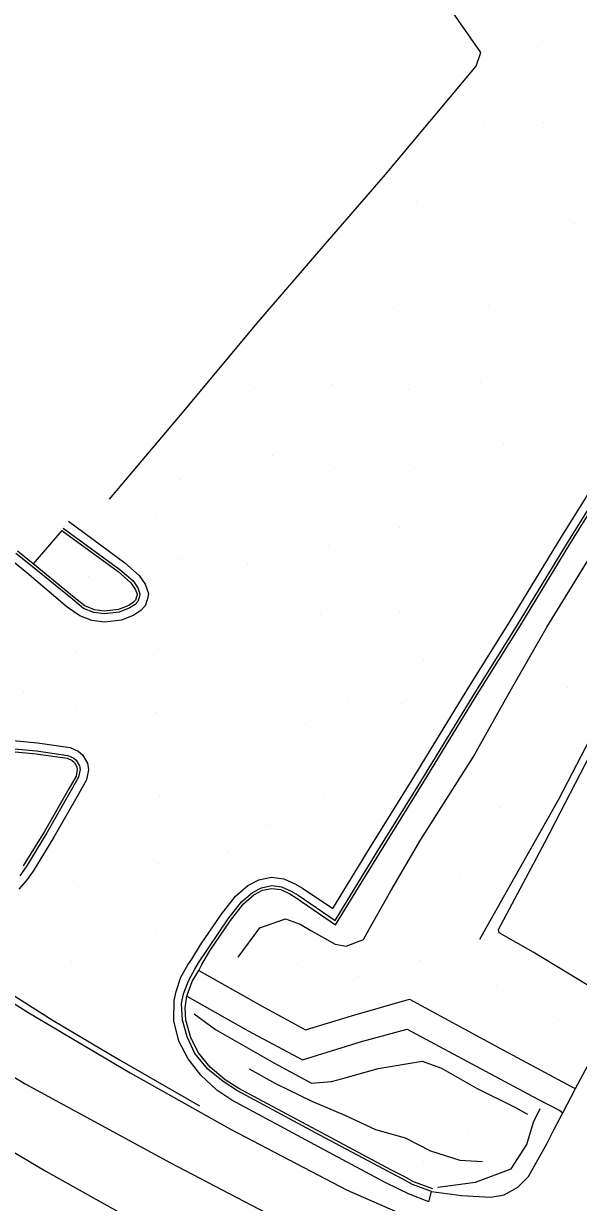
# Model space of a CAD drawing. Extents: x 1497074 to 1501343, y 481943 to 486114.
# Drawn here: x 1498037 to 1498138.1, y 483651.9 to 483866.3 of the extents above; entities that cross this region are included whole.
import ezdxf

# ---------------------------------------------------------------- set-up
doc = ezdxf.new("R2010")
doc.units = 0
doc.layers.add('PH Exist DTM Breakline', color=7, linetype='Continuous')
doc.layers.add('PH Exist DTM Point', color=7, linetype='Continuous')

msp = doc.modelspace()

# ---------------------------------------------------------------- linework, layer by layer
at = {"layer": 'PH Exist DTM Breakline'}
for points in [[(1498052.7, 483779.75), (1498065.23, 483794.66), (1498079.87, 483812.16), (1498091.56, 483825.71), (1498102.94, 483838.81), (1498119.45, 483858.51), (1498120.28, 483861.01), (1498114.41, 483869.43)], [(1498120.12, 483699.74), (1498126.54, 483711.14), (1498134.49, 483725.24), (1498143.5, 483742.59), (1498150.82, 483756.95), (1498158.51, 483771.69), (1498169.62, 483792.48), (1498181.2, 483815.24), (1498191.34, 483835.28), (1498200.91, 483852.97), (1498207.43, 483864.93), (1498209, 483866.16), (1498211.58, 483865.55), (1498214.13, 483865.18)], [(1498145.6, 483687.75), (1498139.8, 483691.34), (1498129.8, 483697.4), (1498123.61, 483700.89), (1498123.52, 483701.52), (1498131.92, 483717.34), (1498141.22, 483735.3), (1498154.87, 483761.68), (1498167.7, 483785.43), (1498179.28, 483808.1), (1498190.24, 483829.46), (1498203.75, 483855.25), (1498208.06, 483863.39), (1498209.38, 483863.47), (1498221.35, 483858.01), (1498224.84, 483858.03), (1498230.98, 483860.15), (1498235.51, 483861.66), (1498239.43, 483860.9)], [(1497853.53, 483793.73), (1497873.22, 483776.6), (1497899.91, 483754.32), (1497927.13, 483733.34), (1497950.22, 483716.65), (1497981.7, 483695.07), (1497992.49, 483687.56), (1498016.02, 483672.42), (1498040.95, 483657.63), (1498062.98, 483645.3), (1498094.13, 483628.89), (1498115.38, 483618.01), (1498150.17, 483600.33), (1498195.65, 483577.17), (1498221.4, 483564.22), (1498295.13, 483528.13), (1498306.81, 483522.38)], [(1498067.65, 483696.13), (1498069.24, 483698.71), (1498073.1, 483704.31), (1498075.62, 483707.59), (1498077.86, 483709.51), (1498079.86, 483710.55), (1498082.16, 483711.01), (1498084.43, 483710.71), (1498086.43, 483709.82), (1498087.79, 483709.06), (1498093.33, 483705.35), (1498099.99, 483716.23), (1498108.1, 483729.24), (1498117.61, 483744.8), (1498125.68, 483757.7), (1498134.98, 483772.95), (1498144.98, 483788.93)], [(1498068.9, 483695.48), (1498070.5, 483697.89), (1498074.31, 483703.43), (1498076.71, 483706.55), (1498078.7, 483708.26), (1498080.36, 483709.12), (1498082.21, 483709.49), (1498084.02, 483709.25), (1498085.76, 483708.48), (1498087, 483707.78), (1498093.74, 483703.15), (1498101.26, 483715.44), (1498109.38, 483728.45), (1498118.89, 483744.01), (1498126.96, 483756.91), (1498136.26, 483772.16), (1498146.26, 483788.15)], [(1498069.49, 483695.16), (1498070.92, 483697.61), (1498074.71, 483703.14), (1498077.08, 483706.21), (1498078.98, 483707.84), (1498080.53, 483708.64), (1498082.23, 483708.99), (1498083.89, 483708.77), (1498085.53, 483708.03), (1498086.69, 483707.26), (1498093.82, 483702.38), (1498101.69, 483715.18), (1498109.81, 483728.19), (1498119.31, 483743.75), (1498127.38, 483756.65), (1498136.68, 483771.9), (1498146.68, 483787.88)], [(1497901.77, 483783.37), (1497926.55, 483763.81), (1497947.89, 483747.58), (1497973.7, 483728.81), (1498002.83, 483708.84), (1498019.86, 483697.73), (1498037.97, 483686.38), (1498056.42, 483675.42), (1498074.68, 483665.18), (1498095.93, 483654.12), (1498104.69, 483650.3), (1498109.57, 483648.4)], [(1498045.22, 483775.77), (1498055.48, 483768.17), (1498058.1, 483765.91), (1498059.16, 483764.32), (1498059.8, 483762.64), (1498059.57, 483761.66), (1498059.16, 483760.37), (1498058.36, 483759.51), (1498057.1, 483758.66), (1498054.84, 483757.77), (1498051.77, 483757.38), (1498049.46, 483757.7), (1498047.27, 483758.57), (1498044.97, 483760.13), (1498037.63, 483766.4), (1498034.7, 483768.75)], [(1498044.26, 483774.48), (1498054.54, 483766.99), (1498056.96, 483764.91), (1498057.81, 483763.63), (1498058.23, 483762.54), (1498058.12, 483762.06), (1498057.83, 483761.14), (1498057.38, 483760.65), (1498056.4, 483760), (1498054.46, 483759.23), (1498051.78, 483758.9), (1498049.84, 483759.17), (1498047.97, 483759.9), (1498045.99, 483761.52), (1498038.58, 483767.56), (1498035.65, 483769.91)], [(1498043.98, 483774.08), (1498054.23, 483766.6), (1498056.58, 483764.58), (1498057.37, 483763.4), (1498057.71, 483762.5), (1498057.64, 483762.19), (1498057.39, 483761.4), (1498057.05, 483761.04), (1498056.17, 483760.44), (1498054.34, 483759.72), (1498051.79, 483759.4), (1498049.97, 483759.65), (1498048.21, 483760.35), (1498046.27, 483761.88), (1498038.81, 483767.99), (1498035.96, 483770.3)], [(1498043.98, 483774.08), (1498038.81, 483767.99)], [(1498076.11, 483696.47), (1498080.03, 483701.82), (1498084.74, 483703.44), (1498087.38, 483702.46), (1498089.34, 483701.35), (1498093.79, 483698.85), (1498095.77, 483698.49), (1498098.9, 483699.71), (1498099.96, 483701.59), (1498103.89, 483708.57), (1498109.39, 483717.9), (1498118.87, 483732.83), (1498125.41, 483744.43), (1498132.33, 483756.47), (1498139.9, 483768.79)], [(1497914.17, 483758.31), (1497938.38, 483739.71), (1497958.83, 483724.83), (1497974.46, 483713.87), (1497988.12, 483704.54), (1498013.88, 483687.62), (1498037.34, 483673.44), (1498063.8, 483659.07), (1498087.91, 483646.46), (1498112.61, 483633.53), (1498141.8, 483618.47), (1498170.18, 483603.95), (1498200.76, 483588.83), (1498232.96, 483572.59), (1498285.98, 483545.92), (1498313.92, 483532.15)], [(1498021.78, 483737.17), (1498039.58, 483735.46), (1498045.51, 483734.59), (1498046.96, 483733.96), (1498047.79, 483733.29), (1498048.69, 483731.74), (1498048.83, 483730.54), (1498048.49, 483728.74), (1498047.04, 483726.12), (1498042.55, 483718.33), (1498038.78, 483712.1), (1498037.53, 483710.35), (1498036.2, 483708.85)], [(1498020.85, 483735.25), (1498039.34, 483733.48), (1498044.96, 483732.65), (1498045.91, 483732.24), (1498046.24, 483731.97), (1498046.75, 483731.1), (1498046.81, 483730.61), (1498046.59, 483729.43), (1498045.3, 483727.11), (1498040.83, 483719.34), (1498036.98, 483713.11)], [(1498021.08, 483735.73), (1498039.4, 483733.98), (1498045.1, 483733.14), (1498046.18, 483732.67), (1498046.63, 483732.3), (1498047.23, 483731.26), (1498047.31, 483730.59), (1498047.06, 483729.25), (1498045.73, 483726.86), (1498041.26, 483719.09), (1498037.52, 483712.93), (1498036.35, 483711.28)], [(1498024.22, 483696.49), (1498042.42, 483684.96), (1498054.51, 483677.83), (1498069.05, 483669.44)], [(1498072.22, 483672.31), (1498069.28, 483675.01), (1498067.01, 483677.97), (1498065.33, 483681.23), (1498064.39, 483684.91), (1498064.46, 483688.58), (1498064.81, 483690.21), (1498065.69, 483692.87), (1498066.96, 483695.11), (1498067.65, 483696.13)], [(1498111.29, 483653.88), (1498107.85, 483655.17), (1498106.21, 483656.03), (1498103.67, 483657.36), (1498090.98, 483664.13), (1498075.99, 483672.18), (1498073.37, 483673.89), (1498070.61, 483676.11), (1498068.22, 483678.98), (1498066.81, 483681.99), (1498065.95, 483685.02), (1498065.78, 483688.07), (1498066.15, 483689.84), (1498067.12, 483692.28), (1498068.23, 483694.31), (1498068.9, 483695.48)], [(1498111.54, 483654.37), (1498108.05, 483655.62), (1498106.46, 483656.53), (1498103.9, 483657.81), (1498091.22, 483664.58), (1498076.24, 483672.61), (1498073.72, 483674.19), (1498070.98, 483676.45), (1498068.89, 483679.07), (1498067.51, 483681.8), (1498066.55, 483685.05), (1498066.45, 483687.24), (1498066.74, 483689.42), (1498067.76, 483692.06), (1498068.92, 483694.04), (1498069.49, 483695.16)], [(1498068.92, 483694.04), (1498080.33, 483687.61), (1498088.38, 483683.27), (1498096.76, 483685.81), (1498107.31, 483688.87), (1498123.63, 483680.01), (1498136.87, 483672.89), (1498137.51, 483672.6)], [(1498066.74, 483689.42), (1498077.95, 483683.11), (1498087.82, 483677.82), (1498098.57, 483681.12), (1498106.86, 483683.37), (1498121.16, 483675.78), (1498130.66, 483670.66), (1498134.65, 483668.57), (1498135.24, 483668.19)], [(1498068.1, 483686.18), (1498071.97, 483683.35), (1498082.6, 483677.27), (1498089.46, 483673.59), (1498093.12, 483673.85), (1498094.93, 483674.34), (1498101.6, 483676.22), (1498109.61, 483677.54), (1498113.11, 483676.28), (1498119.52, 483672.67), (1498126.5, 483669.22), (1498128.8, 483667.92)], [(1498111.29, 483653.88), (1498116.75, 483653.15), (1498122.1, 483652.83), (1498124.52, 483653.29), (1498127.04, 483654.63), (1498128.97, 483656.62), (1498130.44, 483659.22), (1498132.27, 483662.56), (1498133.58, 483665.08), (1498135.24, 483668.19), (1498137.51, 483672.6), (1498142.37, 483681.62)], [(1498078.12, 483676.17), (1498082.89, 483673.49), (1498089.64, 483670.25), (1498095.54, 483667.74), (1498101.12, 483665.13), (1498106.51, 483663.65), (1498111.14, 483661.26), (1498116.45, 483659.58), (1498120.58, 483659.32)], [(1498110.79, 483651.98), (1498107.11, 483653.45), (1498105.36, 483654.29), (1498102.75, 483655.59), (1498090.04, 483662.37), (1498074.95, 483670.47), (1498072.22, 483672.31)], [(1498112.43, 483654.64), (1498119.33, 483655.57), (1498125.81, 483657.97), (1498128.66, 483662.42), (1498129.88, 483666.47), (1498131.07, 483668.97)], [(1498110.79, 483651.98), (1498111.29, 483653.88)]]:
    msp.add_lwpolyline(points, dxfattribs=at)
at = {"layer": 'PH Exist DTM Point'}
for p, q in [((1498131.59, 483862.99), (1498131.59, 483862.99)), ((1498120.77, 483847.72), (1498120.77, 483847.72)), ((1498131.78, 483848.28), (1498131.78, 483848.28)), ((1498108.54, 483833.98), (1498108.54, 483833.98)), ((1498119.19, 483832.41), (1498119.19, 483832.41)), ((1498137.4, 483829.93), (1498137.4, 483829.93)), ((1498104.42, 483814.49), (1498104.42, 483814.49)), ((1498121.68, 483815.07), (1498121.68, 483815.07)), ((1498091.49, 483814.13), (1498091.49, 483814.13)), ((1498079.11, 483799.9), (1498079.11, 483799.9)), ((1498093.18, 483800.7), (1498093.18, 483800.7)), ((1498107.07, 483799.77), (1498107.07, 483799.77)), ((1498120.25, 483801.02), (1498120.25, 483801.02)), ((1498136.44, 483793), (1498136.44, 483793)), ((1498073.09, 483789.82), (1498073.09, 483789.82)), ((1498124.43, 483789.81), (1498124.43, 483789.81)), ((1498082.34, 483787.76), (1498082.34, 483787.76)), ((1498093.57, 483785.51), (1498093.57, 483785.51)), ((1498108.22, 483785.29), (1498108.22, 483785.29)), ((1498065.64, 483783.31), (1498065.64, 483783.31)), ((1498060.99, 483777.19), (1498060.99, 483777.19)), ((1498105.53, 483774.59), (1498105.53, 483774.59)), ((1498115.28, 483775.01), (1498115.28, 483775.01)), ((1498092.64, 483771.44), (1498092.64, 483771.44)), ((1498065.86, 483768.82), (1498065.86, 483768.82)), ((1498077.88, 483768.08), (1498077.88, 483768.08)), ((1498048.86, 483765.8), (1498048.86, 483765.8)), ((1498117.63, 483762.36), (1498117.63, 483762.36)), ((1498091.01, 483758.79), (1498091.01, 483758.79)), ((1498105.55, 483759.18), (1498105.55, 483759.18)), ((1498075.43, 483756.2), (1498075.43, 483756.2)), ((1498046.69, 483752.07), (1498046.69, 483752.07)), ((1498061.59, 483752.44), (1498061.59, 483752.44)), ((1498109.84, 483750.38), (1498109.84, 483750.38)), ((1498136, 483745.61), (1498136, 483745.61)), ((1498037.08, 483744.63), (1498037.08, 483744.63)), ((1498096.06, 483743.74), (1498096.06, 483743.74)), ((1498046.7, 483741.6), (1498046.7, 483741.6)), ((1498075.96, 483742.25), (1498075.96, 483742.25)), ((1498105.92, 483742.57), (1498105.92, 483742.57)), ((1498061.14, 483740.91), (1498061.14, 483740.91)), ((1498088.29, 483738.78), (1498088.29, 483738.78)), ((1498130.86, 483735.95), (1498130.86, 483735.95)), ((1498074.59, 483728.37), (1498074.59, 483728.37)), ((1498061.71, 483725.96), (1498061.71, 483725.96)), ((1498091.86, 483725.27), (1498091.86, 483725.27)), ((1498123.92, 483723.71), (1498123.92, 483723.71)), ((1498081.82, 483720.65), (1498081.82, 483720.65)), ((1498074.37, 483715.58), (1498074.37, 483715.58)), ((1498061.6, 483713.59), (1498061.6, 483713.59)), ((1498046.05, 483710.26), (1498046.05, 483710.26)), ((1498116.31, 483710.84), (1498116.31, 483710.84)), ((1498061.01, 483701.53), (1498061.01, 483701.53)), ((1498045.73, 483695.69), (1498045.73, 483695.69)), ((1498086.86, 483695.37), (1498086.86, 483695.37)), ((1498109.05, 483695.86), (1498109.05, 483695.86)), ((1498098.09, 483693.02), (1498098.09, 483693.02)), ((1498123.15, 483691.25), (1498123.15, 483691.25)), ((1498134.42, 483685.12), (1498134.42, 483685.12)), ((1498110.98, 483670.2), (1498110.98, 483670.2)), ((1498118.06, 483665.22), (1498118.06, 483665.22)), ((1498109.86, 483659.25), (1498109.86, 483659.25))]:
    msp.add_line(p, q, dxfattribs=at)

doc.saveas('drawing.dxf')
